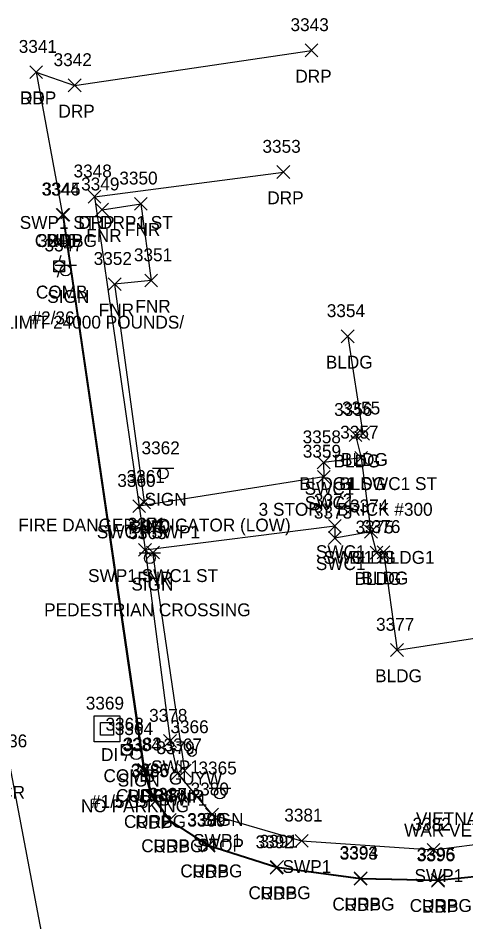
# Model space of a CAD drawing. Extents: x 1690689 to 1696275, y 438760 to 444007.
# Drawn here: x 1691099 to 1691168.6, y 442430.3 to 442570.8 of the extents above; entities that cross this region are included whole.
import ezdxf

# ---------------------------------------------------------------- set-up
doc = ezdxf.new("R2010")
doc.units = 0
for name, color, linetype in [('D_A', 7, 'Continuous'), ('D_I', 7, 'Continuous'), ('DS', 7, 'Continuous'), ('L_A', 7, 'Continuous'), ('L_C', 7, 'Continuous'), ('L_I', 7, 'Continuous'), ('L_TIC', 7, 'Continuous'), ('LBC', 7, 'Continuous'), ('LFNC', 7, 'Continuous'), ('P_A', 7, 'Continuous'), ('P_I', 7, 'Continuous'), ('P_TIC', 7, 'Continuous'), ('PET', 7, 'Continuous'), ('PRC', 7, 'Continuous'), ('R_A', 7, 'Continuous'), ('R_I', 7, 'Continuous'), ('R_TIC', 7, 'Continuous'), ('RC', 7, 'Continuous'), ('RDP', 7, 'Continuous'), ('RSW', 7, 'Continuous'), ('S_A', 7, 'Continuous'), ('S_C', 7, 'Continuous'), ('S_I', 7, 'Continuous'), ('SSGN', 7, 'Continuous'), ('U_A', 7, 'Continuous'), ('U_C', 7, 'Continuous'), ('U_I', 7, 'Continuous'), ('UP', 7, 'Continuous'), ('UPGW', 7, 'Continuous')]:
    doc.layers.add(name, color=color, linetype=linetype)

msp = doc.modelspace()

# ---------------------------------------------------------------- linework, layer by layer
at = {"layer": 'DS'}
for p, q in [((1691110.79, 442462.35), (1691114.79, 442462.35)), ((1691110.79, 442458.35), (1691110.79, 442462.35)), ((1691114.79, 442462.35), (1691114.79, 442458.35)), ((1691111.79, 442459.35), (1691111.79, 442461.35)), ((1691111.79, 442461.35), (1691113.79, 442461.35)), ((1691112.8, 442460.35), (1691112.8, 442460.35)), ((1691112.8, 442460.35), (1691112.8, 442460.35)), ((1691113.79, 442461.35), (1691113.79, 442459.35)), ((1691113.79, 442459.35), (1691111.79, 442459.35)), ((1691114.79, 442458.35), (1691110.79, 442458.35))]:
    msp.add_line(p, q, dxfattribs=at)
at = {"layer": 'L_TIC'}
for points in [[(1691111.02, 442540.04), (1691113.02, 442542.04)], [(1691113.02, 442540.04), (1691111.02, 442542.04)], [(1691117.05, 442540.96), (1691119.05, 442542.96)], [(1691119.05, 442540.96), (1691117.05, 442542.96)], [(1691112.97, 442528.46), (1691114.97, 442530.46)], [(1691114.97, 442528.46), (1691112.97, 442530.46)], [(1691118.65, 442529.03), (1691120.65, 442531.03)], [(1691120.65, 442529.03), (1691118.65, 442531.03)], [(1691149.21, 442520.35), (1691151.21, 442522.35)], [(1691151.21, 442520.35), (1691149.21, 442522.35)], [(1691150.41, 442504.99), (1691152.41, 442506.99)], [(1691152.41, 442504.99), (1691150.41, 442506.99)], [(1691151.57, 442505.22), (1691153.57, 442507.22)], [(1691153.57, 442505.22), (1691151.57, 442507.22)], [(1691151.3, 442501.47), (1691153.3, 442503.47)], [(1691153.3, 442501.47), (1691151.3, 442503.47)], [(1691117.57, 442494.57), (1691119.57, 442496.57)], [(1691119.57, 442494.57), (1691117.57, 442496.57)], [(1691152.82, 442490), (1691154.82, 442492)], [(1691154.82, 442490), (1691152.82, 442492)], [(1691118.93, 442486.77), (1691120.93, 442488.77)], [(1691120.93, 442486.77), (1691118.93, 442488.77)], [(1691153.68, 442486.72), (1691155.68, 442488.72)], [(1691155.68, 442486.72), (1691153.68, 442488.72)], [(1691154.76, 442486.79), (1691156.76, 442488.79)], [(1691156.76, 442486.79), (1691154.76, 442488.79)], [(1691156.87, 442471.6), (1691158.87, 442473.6)], [(1691158.87, 442471.6), (1691156.87, 442473.6)], [(1691123.89, 442452.86), (1691125.89, 442454.86)], [(1691125.89, 442452.86), (1691123.89, 442454.86)]]:
    msp.add_lwpolyline(points, dxfattribs=at)
at = {"layer": 'LBC'}
msp.add_lwpolyline([(1691150.21, 442521.35), (1691152.57, 442506.22), (1691151.41, 442505.99), (1691152.3, 442502.47), (1691153.82, 442491), (1691154.68, 442487.72), (1691155.76, 442487.79), (1691157.87, 442472.6), (1691203.45, 442479.63), (1691203.46, 442478.64), (1691205.8, 442478.89), (1691221.46, 442481.41), (1691223.35, 442481.74), (1691223.2, 442482.97), (1691268.71, 442489.81)], dxfattribs=at)
at = {"layer": 'LFNC'}
for points in [[(1691112.02, 442541.04), (1691118.05, 442541.96), (1691119.65, 442530.03), (1691113.97, 442529.46), (1691118.57, 442495.57)], [(1691124.89, 442453.86), (1691119.93, 442487.77)]]:
    msp.add_lwpolyline(points, dxfattribs=at)
at = {"layer": 'P_TIC'}
for points in [[(1691100.76, 442561.42), (1691102.76, 442563.42)], [(1691102.76, 442561.42), (1691100.76, 442563.42)], [(1691104.86, 442539.25), (1691106.86, 442541.25)], [(1691106.86, 442539.25), (1691104.86, 442541.25)], [(1691117.45, 442452.89), (1691119.45, 442454.89)], [(1691119.45, 442452.89), (1691117.45, 442454.89)], [(1691118.71, 442448.84), (1691120.71, 442450.84)], [(1691120.71, 442448.84), (1691118.71, 442450.84)], [(1691121.5, 442445.12), (1691123.5, 442447.12)], [(1691123.5, 442445.12), (1691121.5, 442447.12)], [(1691127.55, 442441.16), (1691129.55, 442443.16)], [(1691129.55, 442441.16), (1691127.55, 442443.16)], [(1691138.14, 442437.79), (1691140.14, 442439.79)], [(1691140.14, 442437.79), (1691138.14, 442439.79)], [(1691151.2, 442436.03), (1691153.2, 442438.03)], [(1691153.2, 442436.03), (1691151.2, 442438.03)], [(1691163.23, 442435.76), (1691165.23, 442437.76)], [(1691165.23, 442435.76), (1691163.23, 442437.76)]]:
    msp.add_lwpolyline(points, dxfattribs=at)
at = {"layer": 'PET'}
msp.add_lwpolyline([(1691101.76, 442562.42), (1691105.86, 442540.25), (1691118.45, 442453.89), (1691119.71, 442449.84), (1691122.5, 442446.12), (1691128.55, 442442.16), (1691139.14, 442438.79), (1691152.2, 442437.03), (1691164.23, 442436.76)], dxfattribs=at)
at = {"layer": 'PRC'}
msp.add_lwpolyline([(1691277.81, 441080.96), (1691253.5, 441214.94), (1691246.19, 441267.52), (1691239.79, 441327.83), (1691235.79, 441375.29), (1691233.27, 441422.2), (1691229.73, 441505.18), (1691226.6, 441557.92), (1691222.02, 441618.83), (1691218.57, 441657.04), (1691144.02, 442182.42), (1691112.43, 442376.83), (1691097.75, 442454.48), (1691089.73, 442499.13), (1691078.44, 442565.84)], dxfattribs=at)
at = {"layer": 'R_TIC'}
for points in [[(1691143.57, 442564.8), (1691145.57, 442566.8)], [(1691145.57, 442564.8), (1691143.57, 442566.8)], [(1691100.76, 442561.42), (1691102.76, 442563.42)], [(1691102.76, 442561.42), (1691100.76, 442563.42)], [(1691106.74, 442559.36), (1691108.74, 442561.36)], [(1691108.74, 442559.36), (1691106.74, 442561.36)], [(1691139.21, 442545.89), (1691141.21, 442547.89)], [(1691141.21, 442545.89), (1691139.21, 442547.89)], [(1691109.84, 442542.06), (1691111.84, 442544.06)], [(1691111.84, 442542.06), (1691109.84, 442544.06)], [(1691109.84, 442542.06), (1691111.84, 442544.06)], [(1691111.84, 442542.06), (1691109.84, 442544.06)], [(1691104.98, 442539.25), (1691106.98, 442541.25)], [(1691106.98, 442539.25), (1691104.98, 442541.25)], [(1691145.46, 442500.74), (1691147.46, 442502.74)], [(1691147.46, 442500.74), (1691145.46, 442502.74)], [(1691151.3, 442501.47), (1691153.3, 442503.47)], [(1691153.3, 442501.47), (1691151.3, 442503.47)], [(1691145.49, 442498.5), (1691147.49, 442500.5)], [(1691147.49, 442498.5), (1691145.49, 442500.5)], [(1691116.78, 442493.96), (1691118.78, 442495.96)], [(1691118.78, 442493.96), (1691116.78, 442495.96)], [(1691116.78, 442493.96), (1691118.78, 442495.96)], [(1691118.78, 442493.96), (1691116.78, 442495.96)], [(1691147.21, 442490.89), (1691149.21, 442492.89)], [(1691149.21, 442490.89), (1691147.21, 442492.89)], [(1691152.82, 442490), (1691154.82, 442492)], [(1691154.82, 442490), (1691152.82, 442492)], [(1691147.2, 442489.03), (1691149.2, 442491.03)], [(1691149.2, 442489.03), (1691147.2, 442491.03)], [(1691117.69, 442487.17), (1691119.69, 442489.17)], [(1691119.69, 442487.17), (1691117.69, 442489.17)], [(1691117.69, 442487.17), (1691119.69, 442489.17)], [(1691119.69, 442487.17), (1691117.69, 442489.17)], [(1691121.59, 442457.45), (1691123.59, 442459.45)], [(1691123.59, 442457.45), (1691121.59, 442459.45)], [(1691117.61, 442452.99), (1691119.61, 442454.99)], [(1691119.61, 442452.99), (1691117.61, 442454.99)], [(1691122.74, 442452.42), (1691124.74, 442454.42)], [(1691124.74, 442452.42), (1691122.74, 442454.42)], [(1691118.83, 442448.95), (1691120.83, 442450.95)], [(1691120.83, 442448.95), (1691118.83, 442450.95)], [(1691128.12, 442446), (1691130.12, 442448)], [(1691130.12, 442446), (1691128.12, 442448)], [(1691121.53, 442445.18), (1691123.53, 442447.18)], [(1691123.53, 442445.18), (1691121.53, 442447.18)], [(1691142.03, 442441.95), (1691144.03, 442443.95)], [(1691144.03, 442441.95), (1691142.03, 442443.95)], [(1691127.6, 442441.27), (1691129.6, 442443.27)], [(1691129.6, 442441.27), (1691127.6, 442443.27)], [(1691162.54, 442440.55), (1691164.54, 442442.55)], [(1691164.54, 442440.55), (1691162.54, 442442.55)], [(1691138.2, 442437.88), (1691140.2, 442439.88)], [(1691140.2, 442437.88), (1691138.2, 442439.88)], [(1691151.23, 442436.12), (1691153.23, 442438.12)], [(1691153.23, 442436.12), (1691151.23, 442438.12)], [(1691163.23, 442435.76), (1691165.23, 442437.76)], [(1691165.23, 442435.76), (1691163.23, 442437.76)], [(1691163.26, 442435.89), (1691165.26, 442437.89)], [(1691165.26, 442435.89), (1691163.26, 442437.89)]]:
    msp.add_lwpolyline(points, dxfattribs=at)
at = {"layer": 'RC'}
msp.add_lwpolyline([(1691105.98, 442540.25), (1691118.61, 442453.99), (1691119.83, 442449.95), (1691122.53, 442446.18), (1691128.6, 442442.27), (1691139.2, 442438.88), (1691152.23, 442437.12), (1691164.26, 442436.89), (1691174.52, 442437.9), (1691273.89, 442453.43), (1691299.47, 442457.3)], dxfattribs=at)
at = {"layer": 'RDP'}
for points in [[(1691101.76, 442562.42), (1691107.74, 442560.36), (1691144.57, 442565.8)], [(1691110.84, 442543.06), (1691140.21, 442546.89)], [(1691164.23, 442436.76), (1691174.51, 442437.8), (1691274.02, 442453.32), (1691299.53, 442457.12), (1691302.53, 442457.6), (1691304.92, 442439.89), (1691306.08, 442440.12), (1691312.92, 442448.84), (1691319.67, 442456.31)]]:
    msp.add_lwpolyline(points, dxfattribs=at)
at = {"layer": 'RSW'}
for points in [[(1691110.84, 442543.06), (1691117.78, 442494.96), (1691118.69, 442488.17), (1691122.59, 442458.45), (1691123.74, 442453.42), (1691129.12, 442447), (1691143.03, 442442.95), (1691163.54, 442441.55), (1691173.12, 442442.77), (1691178.14, 442443.84), (1691190.99, 442445.73), (1691213.88, 442449.2), (1691222.92, 442450.43), (1691273.17, 442458.11), (1691283.41, 442459.95), (1691287.1, 442460.45), (1691305.15, 442463.38), (1691302.76, 442479.51)], [(1691152.3, 442502.47), (1691146.46, 442501.74), (1691146.49, 442499.5), (1691117.78, 442494.96)], [(1691118.69, 442488.17), (1691148.21, 442491.89), (1691148.2, 442490.03), (1691153.82, 442491)]]:
    msp.add_lwpolyline(points, dxfattribs=at)
at = {"layer": 'SSGN'}
for p, q in [((1691104.71, 442532.41), (1691108.04, 442532.41)), ((1691106.35, 442531.58), (1691106.35, 442531.58)), ((1691119.83, 442500.89), (1691123.17, 442500.89)), ((1691121.48, 442500.05), (1691121.48, 442500.05)), ((1691117.78, 442487.71), (1691121.11, 442487.71)), ((1691119.43, 442486.87), (1691119.43, 442486.87)), ((1691115.67, 442457.25), (1691119, 442457.25)), ((1691117.31, 442456.41), (1691117.31, 442456.41)), ((1691128.68, 442451.13), (1691132.02, 442451.13)), ((1691130.33, 442450.29), (1691130.33, 442450.29))]:
    msp.add_line(p, q, dxfattribs=at)
for centre in [(1691106.35, 442531.58), (1691121.48, 442500.05), (1691119.43, 442486.87), (1691117.31, 442456.41), (1691130.33, 442450.29)]:
    msp.add_circle(centre, 0.833, dxfattribs=at)
at = {"layer": 'UP'}
for p, q in [((1691105.59, 442533.91), (1691105.34, 442533.07)), ((1691104.51, 442531.41), (1691104.51, 442533.07)), ((1691104.51, 442533.07), (1691106.18, 442533.07)), ((1691105.34, 442532.24), (1691105.34, 442532.24)), ((1691106.18, 442533.07), (1691106.18, 442531.41)), ((1691106.18, 442531.41), (1691104.51, 442531.41)), ((1691105.09, 442530.57), (1691105.34, 442531.41)), ((1691115.02, 442456.24), (1691115.02, 442457.9)), ((1691115.02, 442457.9), (1691116.69, 442457.9)), ((1691116.1, 442458.74), (1691115.85, 442457.9)), ((1691116.69, 442457.9), (1691116.69, 442456.24)), ((1691116.69, 442456.24), (1691115.02, 442456.24)), ((1691115.6, 442455.4), (1691115.85, 442456.24)), ((1691115.85, 442457.07), (1691115.85, 442457.07))]:
    msp.add_line(p, q, dxfattribs=at)
for centre in [(1691105.34, 442532.24), (1691115.85, 442457.07)]:
    msp.add_circle(centre, 0.833, dxfattribs=at)
at = {"layer": 'UPGW'}
for radius in [0.625, 0.0833]:
    msp.add_circle((1691126, 442456.68), radius, dxfattribs=at)

# ---------------------------------------------------------------- texts
at = {"layer": 'D_A'}
msp.add_text('DI', height=2, dxfattribs=at).set_placement((1691111.85, 442455.35))
at = {"layer": 'D_I'}
msp.add_text('3369', height=2, dxfattribs=at).set_placement((1691109.48, 442463.35))
at = {"layer": 'L_A'}
for s, p in [('FNR', (1691115.58, 442536.96)), ('FNR', (1691109.56, 442536.04)), ('FNR', (1691111.5, 442524.46)), ('FNR', (1691117.19, 442525.03)), ('BLDG', (1691146.8, 442516.35)), ('BLDG', (1691148, 442500.99)), ('BLDG', (1691149.16, 442501.22)), ('BLDG', (1691148.89, 442497.47)), ('FNR', (1691116.1, 442490.57)), ('BLDG', (1691150.42, 442486)), ('FNR', (1691117.47, 442482.77)), ('BLDG', (1691151.27, 442482.72)), ('BLDG', (1691152.35, 442482.79)), ('BLDG', (1691154.46, 442467.6)), ('FNR', (1691122.43, 442448.86))]:
    msp.add_text(s, height=2, dxfattribs=at).set_placement(p)
at = {"layer": 'L_C'}
for s, p in [('3 STORY BRICK #300', (1691136.35, 442493.47)), ('VIETNAM WAR VETERANS MEMORIAL', (1691160.81, 442445.39)), ('WAR VETERANS MONUMENT', (1691158.97, 442443.61))]:
    msp.add_text(s, height=2, dxfattribs=at).set_placement(p)
at = {"layer": 'L_I'}
for s, p in [('3349', (1691108.76, 442544.04)), ('3350', (1691114.7, 442544.96)), ('3351', (1691116.96, 442533.03)), ('3352', (1691110.71, 442532.46)), ('3354', (1691146.95, 442524.35)), ('3356', (1691148.09, 442508.99)), ('3355', (1691149.31, 442509.22)), ('3357', (1691149.04, 442505.47)), ('3361', (1691115.83, 442498.57)), ('3374', (1691150.56, 442494)), ('3370', (1691116.59, 442490.77)), ('3375', (1691151.42, 442490.72)), ('3376', (1691152.44, 442490.79)), ('3377', (1691154.61, 442475.6)), ('3367', (1691121.58, 442456.86))]:
    msp.add_text(s, height=2, dxfattribs=at).set_placement(p)
at = {"layer": 'P_A'}
for s, p in [('RDP', (1691099.25, 442557.42)), ('RDP', (1691103.35, 442535.25)), ('CR', (1691096.18, 442449.48)), ('RDP', (1691115.94, 442448.89)), ('RDP', (1691117.2, 442444.84)), ('RDP', (1691119.99, 442441.12)), ('RDP', (1691126.04, 442437.16)), ('RDP', (1691136.63, 442433.79)), ('RDP', (1691149.69, 442432.03)), ('RDP', (1691161.72, 442431.76))]:
    msp.add_text(s, height=2, dxfattribs=at).set_placement(p)
at = {"layer": 'P_I'}
for s, p in [('3341', (1691099.06, 442565.42)), ('3344', (1691102.6, 442543.25)), ('3436', (1691094.43, 442457.48)), ('3384', (1691115.19, 442456.89)), ('3385', (1691116.46, 442452.84)), ('3388', (1691119.24, 442449.12)), ('3389', (1691125.28, 442445.16)), ('3392', (1691135.88, 442441.79)), ('3393', (1691148.94, 442440.03)), ('3396', (1691160.92, 442439.76))]:
    msp.add_text(s, height=2, dxfattribs=at).set_placement(p)
at = {"layer": 'R_A'}
for s, p in [('DRP', (1691142.06, 442560.8)), ('DRP', (1691099.25, 442557.42)), ('DRP', (1691105.23, 442555.36)), ('DRP', (1691137.7, 442541.89)), ('SWP1 ST DRP1 ST', (1691099.22, 442538.06)), ('DRP', (1691108.32, 442538.06)), ('CURBG', (1691101.56, 442535.25)), ('BLDG1 SWC1 ST', (1691142.68, 442497.47)), ('SWC1', (1691143.5, 442496.74)), ('SWC1', (1691143.53, 442494.5)), ('SWC1 SWP1', (1691111.2, 442489.96)), ('SWC1 SWP1', (1691111.2, 442489.96)), ('SWC1', (1691145.25, 442486.89)), ('SWC1', (1691145.24, 442485.03)), ('SWC1 BLDG1', (1691146.47, 442486)), ('SWP1 SWC1 ST', (1691109.84, 442483.17)), ('SWP1 SWC1 ST', (1691109.84, 442483.17)), ('SWP1', (1691119.63, 442453.45)), ('CURBG', (1691114.19, 442448.99)), ('SWP1', (1691120.78, 442448.42)), ('CURBG', (1691115.42, 442444.95)), ('SWP1', (1691126.16, 442442)), ('CURBG', (1691118.11, 442441.18)), ('CURBG', (1691124.18, 442437.27)), ('SWP1', (1691140.07, 442437.95)), ('SWP1', (1691160.58, 442436.55)), ('CURBG', (1691134.78, 442433.88)), ('CURBG', (1691147.82, 442432.12)), ('CURBG', (1691159.84, 442431.89)), ('DRP', (1691161.72, 442431.76))]:
    msp.add_text(s, height=2, dxfattribs=at).set_placement(p)
at = {"layer": 'R_I'}
for s, p in [('3343', (1691141.31, 442568.8)), ('3341', (1691099.06, 442565.42)), ('3342', (1691104.48, 442563.36)), ('3353', (1691136.95, 442549.89)), ('3348', (1691107.58, 442546.06)), ('3348', (1691107.58, 442546.06)), ('3345', (1691102.72, 442543.25)), ('3358', (1691143.2, 442504.74)), ('3357', (1691149.04, 442505.47)), ('3359', (1691143.22, 442502.5)), ('3360', (1691114.39, 442497.96)), ('3360', (1691114.39, 442497.96)), ('3372', (1691144.95, 442494.89)), ('3374', (1691150.56, 442494)), ('3373', (1691144.94, 442493.03)), ('3371', (1691115.99, 442491.17)), ('3371', (1691115.99, 442491.17)), ('3378', (1691119.33, 442461.45)), ('3383', (1691115.35, 442456.99)), ('3379', (1691120.47, 442456.42)), ('3386', (1691116.52, 442452.95)), ('3380', (1691125.78, 442450)), ('3387', (1691119.27, 442449.18)), ('3381', (1691140.34, 442445.95)), ('3390', (1691125.25, 442445.27)), ('3382', (1691160.28, 442444.55)), ('3391', (1691136.5, 442441.88)), ('3394', (1691148.97, 442440.12)), ('3396', (1691160.92, 442439.76)), ('3395', (1691161, 442439.89))]:
    msp.add_text(s, height=2, dxfattribs=at).set_placement(p)
at = {"layer": 'S_A'}
for p in [(1691103.49, 442526.56), (1691118.62, 442495.03), (1691116.57, 442481.85), (1691114.45, 442451.39), (1691127.47, 442445.27)]:
    msp.add_text('SIGN', height=2, dxfattribs=at).set_placement(p)
at = {"layer": 'S_C'}
for s, p in [('LEGAL LOAD LIMIT 24000 POUNDS/', (1691079.43, 442522.56)), ('FIRE DANGER INDICATOR (LOW)', (1691098.99, 442491.03)), ('PEDESTRIAN CROSSING', (1691103.01, 442477.85)), ('NO PARKING', (1691108.74, 442447.39)), ('STOP', (1691126.79, 442441.27))]:
    msp.add_text(s, height=2, dxfattribs=at).set_placement(p)
at = {"layer": 'S_I'}
for s, p in [('3347', (1691103.07, 442534.56)), ('3362', (1691118.15, 442503.03)), ('3363', (1691116.1, 442489.85)), ('3364', (1691113.99, 442459.39)), ('3365', (1691127, 442453.27))]:
    msp.add_text(s, height=2, dxfattribs=at).set_placement(p)
at = {"layer": 'U_A'}
for s, p in [('COMB', (1691101.73, 442527.24)), ('COMB', (1691112.24, 442452.07)), ('GUYW', (1691122.39, 442451.68))]:
    msp.add_text(s, height=2, dxfattribs=at).set_placement(p)
at = {"layer": 'U_C'}
for s, p in [('#2/36', (1691101.05, 442523.24)), ('#1/5/35', (1691110.31, 442448.07))]:
    msp.add_text(s, height=2, dxfattribs=at).set_placement(p)
at = {"layer": 'U_I'}
for s, p in [('3346', (1691102.03, 442535.24)), ('3368', (1691112.55, 442460.07)), ('3366', (1691122.64, 442459.68))]:
    msp.add_text(s, height=2, dxfattribs=at).set_placement(p)

doc.saveas('drawing.dxf')
